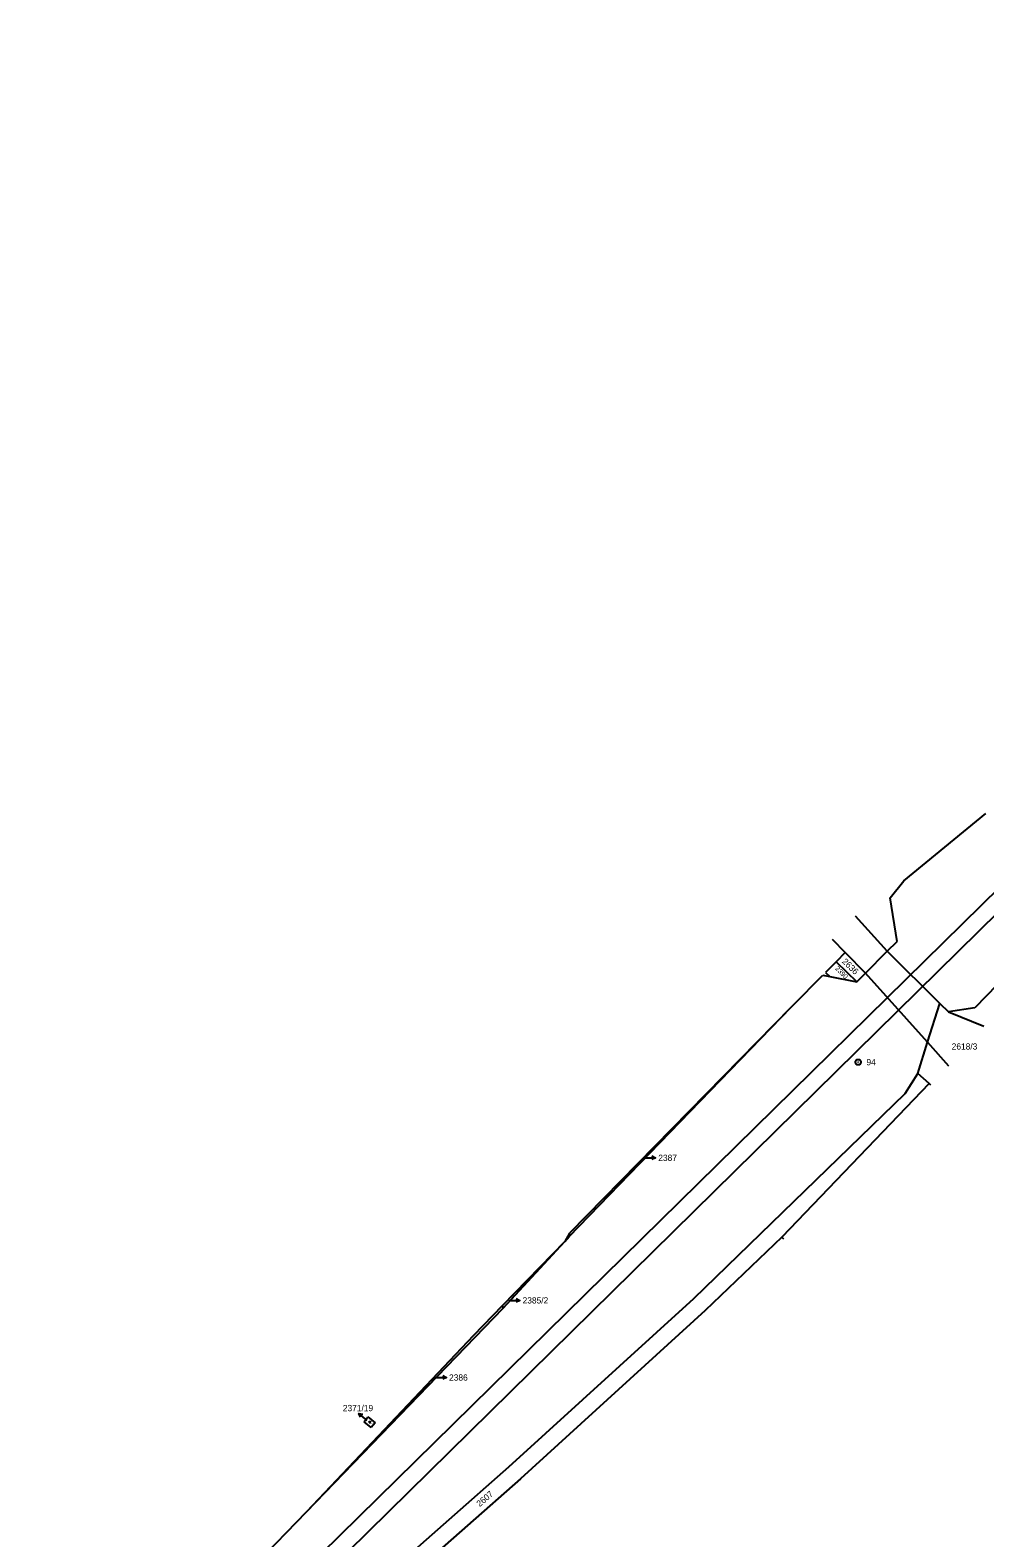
# Model space of a CAD drawing. Extents: x -825057 to -819383, y -1071633 to -1067888.
# Drawn here: x -819896 to -819637.1, y -1069229.4 to -1068820.5 of the extents above; entities that cross this region are included whole.
import ezdxf

# ---------------------------------------------------------------- set-up
doc = ezdxf.new("R2010")
doc.units = 0
for name, color, linetype in [('Vrstva 1', 7, 'Continuous'), ('Vrstva 10', 7, 'Continuous'), ('Vrstva 16', 7, 'Continuous'), ('Vrstva 17', 7, 'Continuous'), ('Vrstva 18', 7, 'Continuous'), ('Vrstva 19', 7, 'Continuous'), ('Vrstva 24', 7, 'Continuous'), ('Vrstva 25', 7, 'Continuous'), ('Vrstva 4', 7, 'Continuous')]:
    doc.layers.add(name, color=color, linetype=linetype)

msp = doc.modelspace()

# ---------------------------------------------------------------- linework, layer by layer
at = {"layer": 'Vrstva 1'}
for p, q in [((-819659.02, -1069051.19), (-819636.82, -1069032.99)), ((-819662.72, -1069055.78), (-819659.02, -1069051.19)), ((-819660.87, -1069067.65), (-819662.72, -1069055.78)), ((-819663.53, -1069070.31), (-819672.1, -1069060.79)), ((-819678.43, -1069067.06), (-819674.93, -1069070.63)), ((-819663.53, -1069070.31), (-819660.87, -1069067.65)), ((-819674.93, -1069070.63), (-819677.41, -1069073.14)), ((-819674.93, -1069070.63), (-819669.41, -1069076.26)), ((-819669.41, -1069076.26), (-819663.53, -1069070.31)), ((-819626.91, -1069072.36), (-819639.73, -1069085.69)), ((-819689.03, -1069084.97), (-819681.01, -1069076.81)), ((-819681.01, -1069076.81), (-819679.14, -1069077.17)), ((-819677.41, -1069073.14), (-819680.25, -1069076.03)), ((-819680.25, -1069076.03), (-819679.14, -1069077.17)), ((-819679.14, -1069077.17), (-819671.8, -1069078.62)), ((-819677.41, -1069073.14), (-819671.8, -1069078.62)), ((-819671.8, -1069078.62), (-819669.41, -1069076.26)), ((-819689.59, -1069085.5), (-819689.03, -1069084.97)), ((-819652.58, -1069094.95), (-819649.24, -1069084.5)), ((-819649.24, -1069084.5), (-819646.9, -1069086.7)), ((-819749.78, -1069147.71), (-819689.59, -1069085.5)), ((-819689.59, -1069085.5), (-819749.76, -1069146.73)), ((-819639.73, -1069085.69), (-819646.9, -1069086.7)), ((-819646.9, -1069086.7), (-819637.29, -1069090.63)), ((-819655.22, -1069103.44), (-819652.58, -1069094.95)), ((-819652.58, -1069094.95), (-819646.96, -1069101.4)), ((-819658.66, -1069108.87), (-819655.22, -1069103.44)), ((-819652.18, -1069106.19), (-819655.22, -1069103.44)), ((-819716.02, -1069164.51), (-819658.66, -1069108.87)), ((-819652.18, -1069106.19), (-819692.14, -1069147.86)), ((-819651.67, -1069106.65), (-819652.18, -1069106.19)), ((-819749.76, -1069146.73), (-819751, -1069149.02)), ((-819751, -1069149.02), (-819768.02, -1069166.52)), ((-819767.73, -1069167.07), (-819751, -1069149.02)), ((-819751, -1069149.02), (-819749.78, -1069147.71)), ((-819692.14, -1069147.86), (-819712.93, -1069167.76)), ((-819691.62, -1069148.42), (-819692.14, -1069147.86)), ((-819821.03, -1069222.37), (-819767.73, -1069167.07)), ((-819768.02, -1069166.52), (-819775.77, -1069174.49)), ((-819768.02, -1069166.52), (-819767.73, -1069167.07)), ((-819766.14, -1069210.17), (-819716.02, -1069164.51)), ((-819712.93, -1069167.76), (-819763.03, -1069213.44)), ((-819775.77, -1069174.49), (-819821.03, -1069222.37)), ((-819805.44, -1069197.92), (-819804.38, -1069196.6)), ((-819803.48, -1069199.49), (-819805.44, -1069197.92)), ((-819804.38, -1069196.6), (-819802.42, -1069198.17)), ((-819802.42, -1069198.17), (-819803.48, -1069199.49)), ((-819802.12, -1069241.83), (-819766.14, -1069210.17)), ((-819763.03, -1069213.44), (-819798.58, -1069244.62)), ((-819834.72, -1069236.43), (-819821.03, -1069222.37))]:
    msp.add_line(p, q, dxfattribs=at)
at = {"layer": 'Vrstva 10'}
for p, q in [((-819896.02, -1069311.23), (-819396.47, -1068820.5)), ((-819393.49, -1068823.65), (-819892.75, -1069314.72))]:
    msp.add_line(p, q, dxfattribs=at)
at = {"layer": 'Vrstva 16'}
for p, q in [((-819729.41, -1069126.33), (-819726.41, -1069126.33)), ((-819766.2, -1069165.01), (-819763.2, -1069165.01)), ((-819786.12, -1069185.89), (-819783.12, -1069185.89)), ((-819804.56, -1069197.53), (-819806.899, -1069195.651))]:
    msp.add_line(p, q, dxfattribs=at)
for points in [[(-819727.41, -1069125.83), (-819726.41, -1069126.33), (-819727.41, -1069126.83)], [(-819764.2, -1069164.51), (-819763.2, -1069165.01), (-819764.2, -1069165.51)], [(-819784.12, -1069185.39), (-819783.12, -1069185.89), (-819784.12, -1069186.39)], [(-819806.432, -1069196.667), (-819806.899, -1069195.651), (-819805.806, -1069195.888)]]:
    msp.add_lwpolyline(points, dxfattribs=at)
at = {"layer": 'Vrstva 24'}
for radius in [0.75, 0.0327]:
    msp.add_circle((-819671.41, -1069100.39), radius, dxfattribs=at)
at = {"layer": 'Vrstva 25'}
msp.add_circle((-819803.88, -1069197.99), 0.175, dxfattribs=at)
at = {"layer": 'Vrstva 4'}
for p, q in [((-819663.53, -1069070.31), (-819649.24, -1069084.5)), ((-819652.58, -1069094.95), (-819669.41, -1069076.26))]:
    msp.add_line(p, q, dxfattribs=at)

# ---------------------------------------------------------------- texts
at = {"layer": 'Vrstva 16'}
for s, p in [('2618/3', (-819646.046, -1069096.98)), ('2387', (-819725.632, -1069127.18)), ('2385/2', (-819762.439, -1069165.84)), ('2386', (-819782.388, -1069186.77)), ('2371/19', (-819811.198, -1069195.05))]:
    msp.add_text(s, height=1.7, dxfattribs=at).set_placement(p)
at = {"layer": 'Vrstva 17'}
msp.add_text('94', height=1.7, dxfattribs=at).set_placement((-819669.176, -1069101.24))
at = {"layer": 'Vrstva 18'}
for s, height, rotation, p in [('2636', 1.7, 315.9, (-819675.937, -1069073.278)), ('2390', 1.3, 315, (-819677.771, -1069075.129)), ('2387', 0.2, 45.9, (-819730.66, -1069127.845)), ('2385/2', 0.2, 44.1, (-819765.361, -1069164.363)), ('2386', 0.2, 45.9, (-819787.362, -1069187.307)), ('2607', 1.7, 40.5, (-819774.074, -1069221.08))]:
    msp.add_text(s, height=height, rotation=rotation, dxfattribs=at).set_placement(p)
at = {"layer": 'Vrstva 19'}
msp.add_text('2371/19', height=0.2, dxfattribs=at).set_placement((-819803.978, -1069198.5))

doc.saveas('drawing.dxf')
